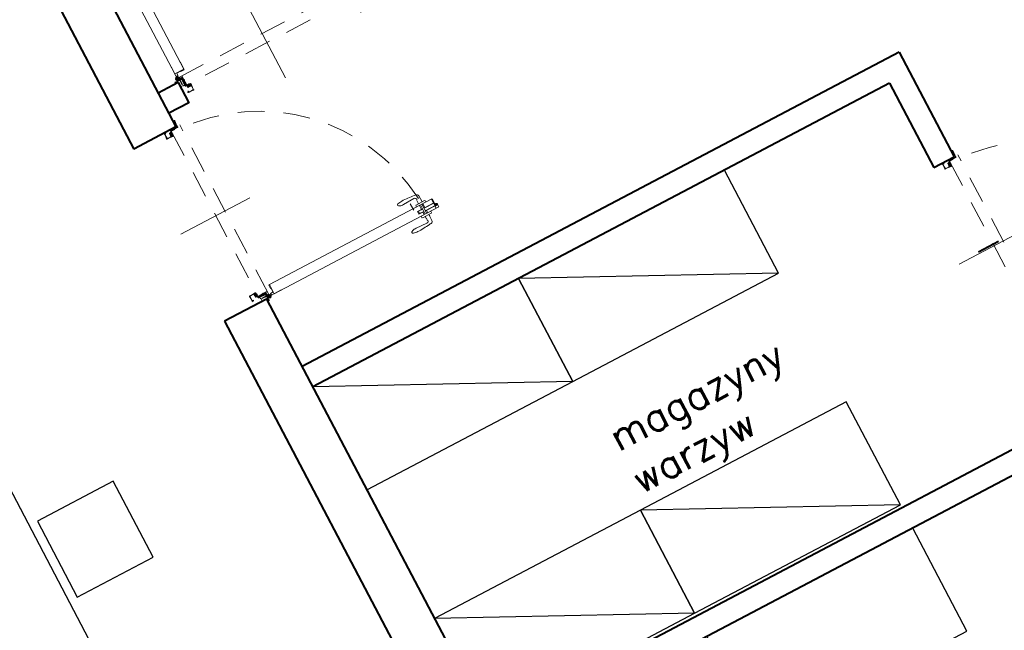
# Model space of a CAD drawing. Header units: metres. Extents: x 7408630 to 7411134, y 5569633 to 5570339.
# Tile 274 of 303: x 7410524.89 to 7410530.05, y 5569911.31 to 5569914.51. Entities that reach past the tile are written whole.
import ezdxf
from ezdxf.enums import TextEntityAlignment as Align

# ---------------------------------------------------------------- set-up
doc = ezdxf.new("R2010")
doc.units = ezdxf.units.M
doc.header["$MEASUREMENT"] = 0
doc.linetypes.add('CENTER', pattern=[0.6, 0.375, -0.075, 0.075, -0.075])
doc.linetypes.add('Hidden Line', pattern=[391.222223, 282.222223, -109])
for name, color, linetype, lineweight in [('0-drzwi-linia', 213, 'Continuous', 5), ('OPIS POM NOWE', 140, 'Continuous', 5), ('Opis_pom', 9, 'Continuous', 18), ('Sciany', 2, 'Continuous', 40)]:
    doc.layers.add(name, color=color, linetype=linetype, lineweight=lineweight)
doc.layers.add('IM-MATV', color=42, linetype='Continuous')
doc.styles.add('ARIAL', font='tahoma.ttf')
doc.styles.add('TXT', font='simplex.shx')

# ---------------------------------------------------------------- blocks, each defined once
blk = doc.blocks.new('8544-EI60')
at = {"color": 254, "true_color": 0xe9d9be}
for p, q in [((-5.3, 0), (6, 0)), ((6, 0), (7.4, -1.4)), ((-7.5, -2.2), (-7.5, -2.2)), ((-7.5, -5.2), (-7.5, -5.2)), ((-7.5, -8.2), (-7.5, -8.2)), ((-5.6, -0.1), (-7.4, -1.9)), ((-5.5, -3), (-7.4, -4.9)), ((-5.5, -6), (-7.4, -7.9)), ((-5.5, -1.4), (-6.6, -2.6)), ((-5.5, -4.4), (-6.6, -5.6)), ((-5.5, -7.4), (-6.6, -8.6)), ((-5.5, -3), (-5.5, -1.4)), ((-5.5, -6), (-5.5, -4.4)), ((-5.5, -7.4), (-5.3, -8)), ((-5.3, -8), (-1.2, -8)), ((-4.5, -3.9), (-4.5, -1)), ((-4.5, -1), (5, -1)), ((-4.5, -3.9), (0.4, -2.7)), ((-4.5, -5), (0.1, -3.8)), ((-4.5, -7), (-4.5, -5)), ((-4.5, -7), (-1.2, -7)), ((-0.7, -8.5), (-1.1, -12.4)), ((0.3, -8.6), (-0.1, -12.1)), ((3.1, -13.5), (-0.1, -13.5)), ((0.1, -3.8), (5.2, -7.4)), ((3, -12.5), (0.3, -12.5)), ((0.4, -2.7), (5, -6.1)), ((5, -6.1), (5, -1)), ((6, -1.4), (6.6, -2.1)), ((6, -3.2), (6, -1.4)), ((6, -3.2), (7.4, -4.5)), ((6, -4.6), (6.6, -5.3)), ((6, -6), (6, -4.6)), ((6.7, -6.4), (7.5, -6)), ((7.5, -1.7), (7.5, -1.7)), ((7.5, -4.9), (7.5, -4.9)), ((7.5, -8), (7.6, -9.4))]:
    blk.add_line(p, q, dxfattribs=at)
for centre, radius, start, end in [((-5.3, -0.5), 0.5, 90, 135), ((-7, -2.2), 0.5, 135, 180), ((-7, -2.2), 0.5, 180, 315), ((-7, -5.2), 0.5, 135, 180), ((-7, -5.2), 0.5, 180, 315), ((-7, -8.2), 0.5, 135, 180), ((-7, -8.2), 0.5, 180, 315), ((-1.2, -8.5), 1.5, 354.4366, 90), ((-1.2, -8.5), 0.5, 354.4366, 90), ((0.4, -12.5), 1.5, 174.4366, 180.4125), ((-0.1, -12.5), 1, 180.4125, 270), ((0.3, -12.1), 0.4, 174.4366, 270), ((3, -11.5), 1, 270, 290.1212), ((3.1, -12.5), 1, 270, 288.9845), ((0.1, -3.8), 9.19, 290.1212, 302.4406), ((0.1, -3.8), 10.2, 288.9845, 310.5414), ((3.7, -9.5), 2.5, 302.4406, 54.3761), ((6.5, -6), 0.5, 180, 296.5747), ((7, -1.7), 0.5, 225, 0), ((7, -4.9), 0.5, 225, 0), ((5.1, -9.7), 2.5, 310.5414, 5.5701), ((7, -1.7), 0.5, 0, 45), ((7, -4.9), 0.5, 0, 45)]:
    blk.add_arc(centre, radius, start, end, dxfattribs=at)
blk = doc.blocks.new('zaw-dr-90-p')
at = {"color": 2, "linetype": 'CENTER', "ltscale": 0.2}
for p, q in [((12, 0), (-12, 0)), ((0, 12), (0, -12)), ((24.5, 24), (31, 24)), ((24.5, 19), (31, 19))]:
    blk.add_line(p, q, dxfattribs=at)
at = {"ltscale": 0.2}
for p, q in [((10, 12), (6.5, 12)), ((10, 0), (10, 6.5))]:
    blk.add_line(p, q, dxfattribs=at)
blk.add_lwpolyline([(0, 6.5), (23.5, 6.5, 0.414214), (28, 11), (28, 31), (24.5, 31), (24.5, 11, -0.414214), (23.5, 10), (0, 10, 4.561698), (7.6, 6.5), (4.9, 4.2)], format="xyb", dxfattribs=at)
blk.add_lwpolyline([(-0.2, -0.2), (-2.5, -0.2), (-2.5, 0.2), (-0.2, 0.2), (-0.2, 2.5), (0.2, 2.5), (0.2, 0.2), (2.8, 0.2), (2.8, -0.2), (0.2, -0.2), (0.2, -2.8), (-0.2, -2.8)], close=True)
blk.add_lwpolyline([(10, 10), (10, 39), (6.5, 39), (6.5, 10)], dxfattribs=at)
blk.add_circle((0, 0), 6.5, dxfattribs=at)
blk = doc.blocks.new('drzwi 90- sc 12')
h = blk.add_hatch()
h.set_pattern_fill('ANSI37', color=256, scale=0.022, angle=0.001, style=0)
h.set_pattern_definition([(45.0010491, (2407.02095, 648.17796), (-0.04939231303, 0.04939050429), []), (135.0010491, (2407.02095, 648.17796), (-0.04939050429, -0.04939231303), [])])
h.paths.add_polyline_path([(-13715.37, 20305.72), (-13715.57, 20305.72), (-13715.57, 20307.72), (-13715.37, 20307.72)])
h = blk.add_hatch()
h.set_pattern_fill('ANSI37', color=256, scale=0.022, angle=0.001, style=0)
h.set_pattern_definition([(135.0010491, (4473.9854, -4604.62511), (0.04939050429, 0.04939231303), []), (45.0010491, (4473.9854, -4604.62511), (0.04939231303, -0.04939050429), [])])
h.paths.add_polyline_path([(-13617.17, 20305.72), (-13616.97, 20305.72), (-13616.97, 20306.72), (-13617.17, 20306.72)])
h.paths.add_polyline_path([(-13617.17, 20306.72), (-13616.97, 20306.72), (-13616.97, 20307.72), (-13617.17, 20307.72)])
for p, q in [((-13620.32, 20410.16), (-13620.32, 20313.77)), ((-13618, 20409.86), (-13620.32, 20409.86)), ((-13616.12, 20410.26), (-13620.22, 20410.26)), ((-13616.12, 20410.26), (-13620, 20410.26)), ((-13618.17, 20410.26), (-13618.17, 20409.96)), ((-13618.17, 20410.26), (-13616.22, 20410.26)), ((-13618.17, 20410.26), (-13616.22, 20410.26)), ((-13618.17, 20409.96), (-13616.22, 20409.96)), ((-13618, 20404.16), (-13618, 20409.96)), ((-13617.9, 20404.16), (-13617.9, 20409.96)), ((-13617.77, 20410.26), (-13616.92, 20411.46)), ((-13616.92, 20410.26), (-13616.92, 20411.46)), ((-13616.62, 20411.46), (-13616.92, 20411.46)), ((-13616.62, 20411.46), (-13616.92, 20411.46)), ((-13616.62, 20410.26), (-13616.62, 20411.46)), ((-13616.62, 20410.26), (-13616.62, 20411.26)), ((-13616.62, 20410.66), (-13616.62, 20410.86)), ((-13616.5, 20404.16), (-13616.5, 20409.96)), ((-13616.4, 20404.16), (-13616.4, 20409.96)), ((-13614.92, 20409.86), (-13616.4, 20409.86)), ((-13616.22, 20410.26), (-13616.22, 20409.96)), ((-13616.22, 20409.96), (-13616.22, 20410.26)), ((-13616.12, 20410.26), (-13616.12, 20411.46)), ((-13616.12, 20411.46), (-13615.02, 20411.46)), ((-13614.92, 20411.36), (-13614.92, 20313.77)), ((-13618, 20404.76), (-13620.32, 20404.76)), ((-13620.32, 20404.16), (-13614.92, 20404.16)), ((-13620.32, 20403.36), (-13614.92, 20403.36)), ((-13618, 20402.76), (-13620.32, 20402.76)), ((-13618, 20400.34), (-13618, 20403.36)), ((-13617.9, 20400.84), (-13617.9, 20403.36)), ((-13616.5, 20400.84), (-13616.5, 20403.36)), ((-13616.4, 20404.76), (-13614.92, 20404.76)), ((-13616.4, 20400.34), (-13616.4, 20403.36)), ((-13616.4, 20402.76), (-13614.92, 20402.76)), ((-13619.54, 20398.92), (-13623.37, 20398.92)), ((-13619.54, 20398.92), (-13623.37, 20398.92)), ((-13618, 20400.34), (-13616.4, 20400.34)), ((-13616.5, 20400.84), (-13617.9, 20400.84)), ((-13617.9, 20400.84), (-13616.5, 20400.84)), ((-13620.32, 20313.47), (-13620.32, 20317.97)), ((-13614.92, 20312.27), (-13614.92, 20317.97)), ((-13614.92, 20313.77), (-13620.32, 20313.77)), ((-13618.22, 20313.37), (-13620.22, 20313.37)), ((-13618.22, 20313.67), (-13618.22, 20313.37)), ((-13618.22, 20313.67), (-13616.42, 20313.67)), ((-13617.77, 20311.12), (-13617.77, 20305.72)), ((-13617.77, 20311.12), (-13617.77, 20305.72)), ((-13617.37, 20309.92), (-13617.37, 20305.82)), ((-13616.17, 20309.92), (-13617.37, 20309.92)), ((-13616.17, 20309.92), (-13616.17, 20311.02)), ((-13615.92, 20313.17), (-13615.92, 20312.17)), ((-13615.92, 20312.17), (-13615.02, 20312.17)), ((-13715.57, 20308.32), (-13715.57, 20308.56)), ((-13715.57, 20307.69), (-13715.57, 20308.56)), ((-13715.57, 20307.82), (-13715.57, 20308.56)), ((-13715.57, 20307.72), (-13715.37, 20307.72)), ((-13715.77, 20301.96), (-13716.27, 20301.96)), ((-13616.77, 20301.96), (-13616.27, 20301.96))]:
    blk.add_line(p, q)
at = {"ltscale": 0.2}
for p, q in [((-13621.38, 20404.81), (-13624.98, 20404.81)), ((-13621.38, 20402.71), (-13622.87, 20402.71)), ((-13621.38, 20406.26), (-13621.38, 20401.26)), ((-13620.32, 20406.56), (-13621.08, 20406.56)), ((-13614.92, 20406.56), (-13614.16, 20406.56)), ((-13613.86, 20406.26), (-13613.86, 20401.26)), ((-13613.86, 20404.81), (-13610.26, 20404.81)), ((-13613.86, 20402.71), (-13612.38, 20402.71)), ((-13613.36, 20405.01), (-13613.36, 20404.81)), ((-13613.36, 20405.01), (-13612.86, 20405.01)), ((-13612.86, 20405.01), (-13612.86, 20404.81)), ((-13624.98, 20401.86), (-13624.58, 20395.61)), ((-13620.32, 20400.96), (-13621.08, 20400.96)), ((-13614.92, 20400.96), (-13614.16, 20400.96)), ((-13610.26, 20401.86), (-13610.66, 20395.61))]:
    blk.add_line(p, q, dxfattribs=at)
at = {"linetype": 'Hidden Line', "lineweight": 9, "ltscale": 0.05}
for p, q in [((-13616.27, 20311.12), (-13716.27, 20311.12)), ((-13715.07, 20305.72), (-13617.47, 20305.72))]:
    blk.add_line(p, q, dxfattribs=at)
for points in [[(-13665.27, 20284.96), (-13665.27, 20325.83)], [(-13615.57, 20309.64), (-13615.32, 20309.64), (-13615.32, 20309.82), (-13616.32, 20309.82), (-13616.32, 20309.64), (-13615.92, 20309.64)], [(-13715.37, 20307.72), (-13715.37, 20305.72), (-13715.57, 20305.72), (-13715.57, 20307.72)]]:
    blk.add_lwpolyline(points)
at = {"ltscale": 0.2}
for points in [[(-13715.57, 20307.51), (-13715.57, 20309.48, 0.414214), (-13715.91, 20309.82), (-13719.43, 20309.82, 0.414214), (-13719.77, 20309.48), (-13719.77, 20308.92), (-13719.59, 20308.92), (-13719.59, 20309.48, -0.414214), (-13719.43, 20309.64), (-13716.97, 20309.64)], [(-13716.97, 20309.64), (-13715.91, 20309.64, -0.414214), (-13715.75, 20309.48), (-13715.75, 20307.51)], [(-13615.92, 20309.64), (-13616.63, 20309.64, 0.414214), (-13616.79, 20309.48), (-13616.79, 20305.58, -0.414214), (-13617.13, 20305.24), (-13617.58, 20305.24, 0.414214), (-13617.74, 20305.08), (-13617.74, 20304.48, -0.414214), (-13618.08, 20304.14), (-13619.26, 20304.14, -0.414214), (-13619.6, 20304.48), (-13619.6, 20305.15, 1), (-13619.79, 20305.15), (-13619.79, 20301.96, 0.414214), (-13619.63, 20301.8), (-13617.11, 20301.8, 0.414214), (-13616.95, 20301.96), (-13616.95, 20302.52), (-13616.77, 20302.52), (-13616.77, 20301.96, -0.414214), (-13617.11, 20301.62), (-13619.63, 20301.62, -0.414214), (-13619.97, 20301.96), (-13619.97, 20305.15, -1), (-13619.42, 20305.15), (-13619.42, 20304.48, 0.414214), (-13619.26, 20304.32), (-13618.08, 20304.32, 0.414214), (-13617.92, 20304.48), (-13617.92, 20305.08, -0.414214), (-13617.58, 20305.42), (-13617.13, 20305.42, 0.414214), (-13616.97, 20305.58), (-13616.97, 20309.48, -0.414214), (-13616.63, 20309.82), (-13613.11, 20309.82, -0.414214), (-13612.77, 20309.48), (-13612.77, 20308.92), (-13612.95, 20308.92), (-13612.95, 20309.48, 0.414214), (-13613.11, 20309.64), (-13615.57, 20309.64)], [(-13616.43, 20309.49), (-13616.43, 20309.64), (-13616.63, 20309.64, 0.414214), (-13616.79, 20309.48), (-13616.79, 20306.14), (-13615.99, 20306.14), (-13615.99, 20306.34), (-13614.39, 20306.34), (-13614.39, 20309.64), (-13614.93, 20309.64), (-13614.93, 20309.49)], [(-13715.75, 20307.76), (-13715.75, 20305.58, 0.414214), (-13715.41, 20305.24), (-13714.96, 20305.24, -0.414214), (-13714.8, 20305.08), (-13714.8, 20304.48, 0.414214), (-13714.46, 20304.14), (-13713.28, 20304.14, 0.414214), (-13712.94, 20304.48), (-13712.94, 20305.15, -1), (-13712.75, 20305.15), (-13712.75, 20301.96, -0.414214), (-13712.91, 20301.8), (-13715.43, 20301.8, -0.414214), (-13715.59, 20301.96), (-13715.59, 20302.52), (-13715.77, 20302.52), (-13715.77, 20301.96, 0.414214), (-13715.43, 20301.62), (-13712.91, 20301.62, 0.414214), (-13712.57, 20301.96), (-13712.57, 20305.15, 1), (-13713.12, 20305.15), (-13713.12, 20304.48, -0.414214), (-13713.28, 20304.32), (-13714.46, 20304.32, -0.414214), (-13714.62, 20304.48), (-13714.62, 20305.08, 0.414214), (-13714.96, 20305.42), (-13715.41, 20305.42, -0.414214), (-13715.57, 20305.58), (-13715.57, 20307.64)]]:
    blk.add_lwpolyline(points, format="xyb", dxfattribs=at)
at = {"lineweight": 30}
for points in [[(-13716.27, 20308.92), (-13721.27, 20308.92)], [(-13716.27, 20308.92), (-13716.27, 20296.92)], [(-13614.27, 20308.92), (-13609.27, 20308.92)], [(-13614.27, 20308.92), (-13614.27, 20296.92)]]:
    blk.add_lwpolyline(points, dxfattribs=at)
for points in [[(-13616.97, 20307.72), (-13617.17, 20307.72), (-13617.17, 20305.72), (-13616.97, 20305.72)], [(-13616.79, 20308.82), (-13616.97, 20308.82), (-13616.97, 20307.42), (-13616.79, 20307.42)]]:
    blk.add_lwpolyline(points, close=True)
for centre, radius, start, end in [((-13620.22, 20410.16), 0.1, 90, 180), ((-13615.02, 20411.36), 0.1, 0, 90), ((-13620.22, 20313.47), 0.1, 180, 270), ((-13616.42, 20313.17), 0.5, 0, 90), ((-13616.27, 20311.02), 0.1, 0, 90), ((-13615.02, 20312.27), 0.1, 270, 0), ((-13617.47, 20305.82), 0.1, 270, 0)]:
    blk.add_arc(centre, radius, start, end)
at = {"linetype": 'Hidden Line', "lineweight": 9, "ltscale": 0.05}
blk.add_arc((-13615.5, 20305.14), 99.12, 94.8005, 177.6944, dxfattribs=at)
at = {"ltscale": 0.2}
for centre, radius, start, end in [((-13624.98, 20403.76), 1.05, 90, 180), ((-13623.93, 20401.96), 1.05, 58.6119, 185.465), ((-13622.87, 20403.71), 1, 238.6119, 270), ((-13621.08, 20406.26), 0.3, 90, 180), ((-13614.16, 20406.26), 0.3, 0, 90), ((-13612.38, 20403.71), 1, 270, 301.3881), ((-13611.31, 20401.96), 1.05, 354.535, 121.3881), ((-13610.26, 20403.76), 1.05, 0, 90), ((-13621.08, 20401.26), 0.3, 180, 270), ((-13614.16, 20401.26), 0.3, 270, 0), ((-13625.63, 20393.35), 0.74, 198.9246, 270), ((-13609.61, 20393.35), 0.74, 270, 341.0754)]:
    blk.add_arc(centre, radius, start, end, dxfattribs=at)
blk.add_ellipse((-13625.63, 20395.61), major_axis=(0, 3), ratio=0.347016, start_param=3.132997, end_param=4.712389, dxfattribs=at)
at = {"ltscale": 0.2, "extrusion": (0, 0, -1)}
blk.add_ellipse((-13609.62, 20395.61), major_axis=(0, 3), ratio=0.347016, start_param=3.132997, end_param=4.712389, dxfattribs=at)
at = {"ltscale": 0.2}
for points in [[(-13626.03, 20403.76), (-13626.09, 20403.41), (-13626.32, 20401.88), (-13626.44, 20399.16), (-13626.83, 20395.94), (-13626.48, 20393.94), (-13626.33, 20393.11)], [(-13609.21, 20403.76), (-13609.16, 20403.41), (-13608.93, 20401.88), (-13608.8, 20399.16), (-13608.41, 20395.94), (-13608.76, 20393.94), (-13608.91, 20393.11)]]:
    blk.add_open_spline(points, degree=3, knots=[0, 0, 0, 0, 1.06066, 4.623314, 8.177981, 10.699943, 10.699943, 10.699943, 10.699943], dxfattribs=at)
at = {"xscale": 0.09999999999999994, "yscale": 0.09999999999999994, "zscale": 0.09999999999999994, "rotation": 180.0000000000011}
for name, p in [('zaw-dr-90-p', (-13614.92, 20310.92)), ('8544-EI60', (-13618.67, 20304.32))]:
    blk.add_blockref(name, p, dxfattribs=at)
at = {"extrusion": (0, 0, -1), "xscale": 0.09999999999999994, "yscale": 0.09999999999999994, "zscale": -0.1, "rotation": 179.9999999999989}
blk.add_blockref('8544-EI60', (13713.87, 20304.32), dxfattribs=at)
blk = doc.blocks.new('A$C142d3faa')
at = {"layer": 'IM-MATV'}
for p, q in [((3812.97361, 586.60737), (3690.97361, 647.60737)), ((3934.97361, 586.60737), (3812.97361, 647.60737)), ((3812.97361, 449.40772), (3690.97361, 510.40772)), ((3934.97361, 449.40772), (3812.97361, 510.40772))]:
    blk.add_line(p, q, dxfattribs=at)
for points in [[(3245.45673, 692.70336), (3525.45673, 692.70336), (3525.45673, 572.70336), (3245.45673, 572.70336)], [(3575.45673, 607.70336), (3575.45673, 652.70336), (3530.45673, 652.70336), (3530.45673, 607.70336)], [(3812.97361, 647.60737), (3690.97361, 647.60737), (3690.97361, 586.60737), (3812.97361, 586.60737)], [(3934.97361, 647.60737), (3812.97361, 647.60737), (3812.97361, 586.60737), (3934.97361, 586.60737)], [(3812.97361, 510.40772), (3690.97361, 510.40772), (3690.97361, 449.40772), (3812.97361, 449.40772)], [(3934.97361, 510.40772), (3812.97361, 510.40772), (3812.97361, 449.40772), (3934.97361, 449.40772)], [(3934.97361, 435.60737), (3812.97361, 435.60737), (3812.97361, 374.60737), (3934.97361, 374.60737)]]:
    blk.add_lwpolyline(points, close=True, dxfattribs=at)
at = {"layer": 'Sciany'}
for points in [[(3665.97361, 1071.60737), (3665.97361, 801.60737)], [(3690.97361, 1071.60737), (3690.97361, 801.60737)], [(3702.72188, 821.60737), (3690.97361, 821.60737)], [(3702.72188, 821.60737), (3702.72188, 809.60737)], [(3702.72188, 809.60737), (3690.97361, 809.60737)], [(3690.97361, 801.60737), (3665.97361, 801.60737)], [(3665.97355, 699.60737), (3665.97355, -17.8261)], [(3690.97361, 699.60737), (3665.97361, 699.60737)], [(3690.97355, 699.60737), (3690.97355, -17.8261)], [(4044.8477, 659.60737), (3690.97361, 659.60737)], [(4044.8477, 659.60737), (4044.8477, 597.60737)], [(4032.8477, 647.60737), (3690.97361, 647.60737)], [(4032.8477, 647.60737), (4032.8477, 597.60737)], [(4032.8477, 597.60737), (4044.8477, 597.60737)], [(4032.8477, 547.60737), (4044.8477, 547.60737)], [(4032.8477, 447.60737), (3690.97361, 447.60737)], [(4032.8477, 435.60737), (3690.97361, 435.60737)]]:
    blk.add_lwpolyline(points, dxfattribs=at)
at = {"layer": '0-drzwi-linia', "xscale": -1}
blk.add_blockref('drzwi 90- sc 12', (-9911.54783, -19487.31697), dxfattribs=at)
at = {"layer": '0-drzwi-linia', "xscale": -1, "rotation": 180}
blk.add_blockref('drzwi 90- sc 12', (17640.9915, 21118.53171), dxfattribs=at)
at = {"layer": '0-drzwi-linia', "rotation": 270}
for p in [(-16617.95079, -12914.66234), (-16264.07664, -13118.66234)]:
    blk.add_blockref('drzwi 90- sc 12', p, dxfattribs=at)
at = {"layer": 'OPIS POM NOWE', "style": 'ARIAL'}
for tag, p in [('E1,4', (2085.45351, 1677.90272)), ('E1,4', (2642.56507, 1467.09858)), ('E1,4', (2887.55495, 1334.66914)), ('E1,1', (2346.15173, 945.30692)), ('E1,2', (2380.28977, 731.46058)), ('E1,4', (3248.92697, 423.56227)), ('E1,3', (2269.29047, 389.84746)), ('E1,5', (4145.39689, -41.41678))]:
    blk.add_attdef(tag, text='', height=23.936, dxfattribs=at).set_placement(p, align=Align.MIDDLE_CENTER)
at = {"layer": 'Opis_pom', "ltscale": 0.7, "style": 'ARIAL'}
for tag, p in [('B1,18', (784.17545, 4749.37691)), ('B1,21', (1474.16062, 4744.55225)), ('B1/17', (593.195, 4721.36004)), ('1,23', (2643.87974, 4721.36004)), ('1,22', (2015.9973, 4715.61993)), ('A1,1', (-123.27527, 4710.79271)), ('B1,19', (983.47704, 4684.25047)), ('B1,1', (2964.21389, 4687.19476)), ('A1,6', (-365.37937, 4657.22679)), ('A1,16', (198.20726, 4631.43636)), ('B1,20', (1267.19488, 4624.63245)), ('B1,3', (3298.01304, 4567.23582)), ('B1,4', (4545.10985, 4480.62225)), ('A1,5', (-782.1155, 4446.93269)), ('A1,2', (-186.91937, 4425.11232)), ('A1,15', (198.20726, 4391.00084)), ('B1,2', (2872.01208, 4302.45919)), ('A1,3', (-121.28956, 4150.90563)), ('B1,8', (2427.38319, 4053.12316)), ('B1,6', (4754.92624, 3940.33462)), ('A1,4', (-837.67923, 3920.77219)), ('B1,14', (401.20606, 3890.99898)), ('B1,13', (1255.28314, 3857.26479)), ('B1,10', (1961.59927, 3852.27607)), ('B1,5', (4487.88744, 3854.52406)), ('B1,9', (2126.78184, 3827.24689)), ('B1,7', (3203.17952, 3799.68363)), ('B1,11', (2118.65879, 3658.83867)), ('B1,12', (1949.47729, 3633.25719)), ('C1,2', (2894.60473, 3427.28336)), ('C1,3', (2160.24672, 3198.45588)), ('C1,1', (3129.25555, 2706.44899)), ('C1,4', (2077.33924, 2485.4131)), ('C1,5', (2131.38321, 2180.30979)), ('C1,10', (3196.04343, 2172.92088)), ('C1,9', (3215.99552, 1907.6342)), ('C1,6', (2168.07384, 1819.58528)), ('D0,18', (1348.65318, 1483.78164)), ('C1,8', (2890.19555, 1472.29709)), ('C1,7', (2247.74624, 1432.40489)), ('D,03', (680.14667, 1361.20684)), ('D0,15', (1769.82602, 1360.28568)), ('D,07', (301.65348, 1339.2086)), ('D0,6', (-189.6235, 1299.11733)), ('D0,8', (-573.60597, 1280.79442)), ('D0,4', (520.2942, 1181.60376)), ('D0,2', (1011.71883, 1184.66707)), ('D0,14', (1790.01141, 1156.00202)), ('D,05', (264.32997, 1077.69749)), ('D0,13', (1760.78024, 974.27002)), ('D0,09', (-770.07094, 944.55513)), ('D0,1', (999.98875, 928.60626)), ('D0,10', (-751.07239, 564.55801)), ('D0,11', (-751.07239, 336.73827)), ('D0,12', (198.7439, 306.39703))]:
    blk.add_attdef(tag, text='', height=11.968, dxfattribs=at).set_placement(p, align=Align.MIDDLE_CENTER)
at = {"layer": 'Sciany', "insert": (3817.06896, 557.58235), "char_height": 15, "width": 47.5137384, "attachment_point": 1, "style": 'TXT'}
blk.add_mtext('magazyny warzyw', dxfattribs=at)

msp = doc.modelspace()

# ---------------------------------------------------------------- block references
at = {"xscale": 0.01, "yscale": 0.01, "zscale": 0.01, "rotation": 27.75854060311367}
msp.add_blockref('A$C142d3faa', (7410496.7794, 5569889.66285), dxfattribs=at)

doc.saveas('drawing.dxf')
